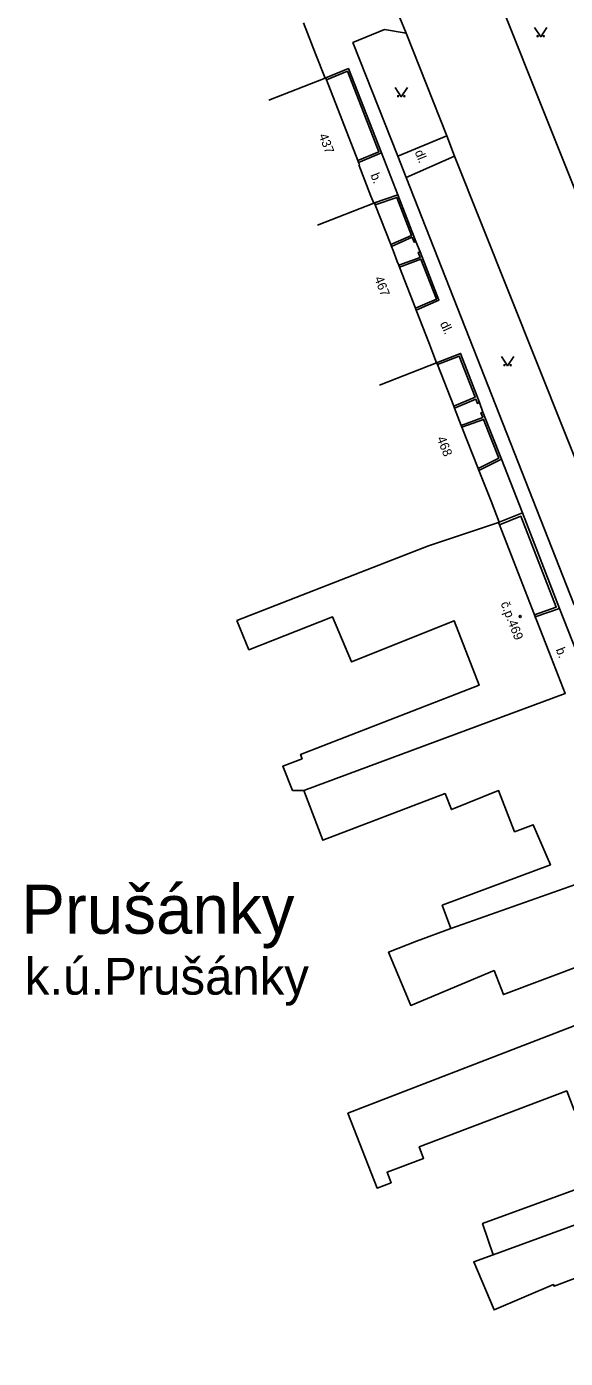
# Model space of a CAD drawing. Extents: x -577457 to -568404, y -1208466 to -1201387.
# Drawn here: x -575241.2 to -575197.2, y -1204718.3 to -1204609.6 of the extents above; entities that cross this region are included whole.
import ezdxf

# ---------------------------------------------------------------- set-up
doc = ezdxf.new("R2010")
doc.units = 0
for name, color, linetype in [('BUDOVY_MĚŘ', 7, 'Continuous'), ('BUDOVY_NEMĚŘ', 7, 'Continuous'), ('NÁZEV_K_Ú', 7, 'Continuous'), ('NÁZVY_SÍDEL_JEDNOTKY', 7, 'Continuous'), ('POMOC_POPIS', 7, 'Continuous'), ('ROZHRANÍ_PLOCH', 7, 'Continuous'), ('ZN_BUDOV', 7, 'Continuous'), ('ZN_DOPLŇKOVÉ', 7, 'Continuous'), ('ZN_KULTUR', 7, 'Continuous'), ('Č_POPIS_ORIENT', 7, 'Continuous')]:
    doc.layers.add(name, color=color, linetype=linetype)

msp = doc.modelspace()

# ---------------------------------------------------------------- linework, layer by layer
at = {"layer": 'BUDOVY_MĚŘ'}
for points in [[(-575216.86, -1204613.77), (-575217.64, -1204611.76)], [(-575216.86, -1204613.77), (-575221.45, -1204615.55)], [(-575216.79, -1204613.74), (-575216.86, -1204613.77)], [(-575216.73, -1204613.89), (-575216.79, -1204613.74)], [(-575214.18, -1204620.49), (-575216.73, -1204613.89)], [(-575214.12, -1204620.64), (-575214.18, -1204620.49)], [(-575214.11, -1204620.83), (-575214.05, -1204620.81), (-575214.12, -1204620.64)], [(-575212.88, -1204623.97), (-575213.11, -1204623.4)], [(-575212.88, -1204623.97), (-575217.49, -1204625.76)], [(-575212.82, -1204623.95), (-575212.88, -1204623.97)], [(-575212.76, -1204624.1), (-575212.82, -1204623.95)], [(-575211.5, -1204627.35), (-575212.76, -1204624.1)], [(-575211.44, -1204627.5), (-575211.5, -1204627.35)], [(-575211.31, -1204627.83), (-575211.44, -1204627.5)], [(-575210.85, -1204629.03), (-575210.97, -1204628.72)], [(-575210.79, -1204629.18), (-575210.85, -1204629.03)], [(-575209.48, -1204632.55), (-575210.79, -1204629.18)], [(-575209.42, -1204632.7), (-575209.48, -1204632.55)], [(-575209.37, -1204632.83), (-575209.42, -1204632.7)], [(-575207.75, -1204637), (-575208.4, -1204635.33)], [(-575212.41, -1204638.82), (-575207.75, -1204637)], [(-575207.69, -1204637.15), (-575207.75, -1204637)], [(-575206.36, -1204640.55), (-575207.69, -1204637.15)], [(-575206.3, -1204640.71), (-575206.36, -1204640.55)], [(-575205.75, -1204642.11), (-575206.3, -1204640.71)], [(-575205.69, -1204642.26), (-575205.75, -1204642.11)], [(-575204.37, -1204645.62), (-575205.69, -1204642.26)], [(-575204.31, -1204645.78), (-575204.37, -1204645.62)], [(-575204.28, -1204645.86), (-575204.31, -1204645.78)], [(-575202.64, -1204650.02), (-575203.31, -1204648.31)], [(-575202.7, -1204650.04), (-575202.64, -1204650.02)], [(-575202.7, -1204650.04), (-575202.63, -1204650.23)], [(-575202.63, -1204650.23), (-575199.77, -1204657.57)], [(-575199.77, -1204657.57), (-575199.7, -1204657.75)], [(-575199.7, -1204657.75), (-575199.58, -1204658.06)], [(-575198.6, -1204660.57), (-575197.27, -1204663.99)], [(-575197.22, -1204663.97), (-575197.27, -1204663.99)]]:
    msp.add_lwpolyline(points, dxfattribs=at)
at = {"layer": 'BUDOVY_NEMĚŘ'}
for points in [[(-575208.42, -1204651.94), (-575202.7, -1204650.04)], [(-575211.36, -1204653.09), (-575208.42, -1204651.94)], [(-575224.06, -1204658.03), (-575211.36, -1204653.09)], [(-575218.58, -1204671.91), (-575219.51, -1204671.91), (-575220.31, -1204669.94), (-575218.73, -1204669.33), (-575218.86, -1204668.98), (-575204.29, -1204663.33), (-575206.31, -1204658.06), (-575214.7, -1204661.42), (-575216.24, -1204657.75), (-575223.07, -1204660.43), (-575224.06, -1204658.03)], [(-575218.58, -1204671.91), (-575197.27, -1204663.99)], [(-575206.59, -1204683.18), (-575207.29, -1204681.29), (-575198.47, -1204678), (-575199.86, -1204674.72), (-575201.39, -1204675.29), (-575202.7, -1204671.93), (-575206.54, -1204673.48), (-575207.06, -1204672.18), (-575217.03, -1204675.99), (-575218.58, -1204671.91)], [(-575206.59, -1204683.18), (-575191.79, -1204677.97)], [(-575193.78, -1204690.08), (-575195.48, -1204686.01), (-575202.3, -1204688.59), (-575203.06, -1204686.62), (-575209.86, -1204689.47), (-575211.68, -1204685.12), (-575209.39, -1204684.23), (-575206.59, -1204683.18)], [(-575203.13, -1204709.83), (-575204, -1204707.27), (-575195.35, -1204704.13), (-575195.47, -1204703.83), (-575189.31, -1204701.38), (-575190.47, -1204698.6), (-575192.04, -1204699.26), (-575193.12, -1204696.69), (-575196.53, -1204698.03), (-575197.13, -1204696.45), (-575209.17, -1204701.03), (-575208.82, -1204701.96), (-575211.8, -1204703.09), (-575211.47, -1204703.95), (-575212.61, -1204704.39), (-575214.99, -1204698.28), (-575193.78, -1204690.08)], [(-575203.13, -1204709.83), (-575182.37, -1204702.23)], [(-575185.63, -1204718.29), (-575188.67, -1204710.34), (-575194.09, -1204712.43), (-575194.62, -1204711.05), (-575198.16, -1204712.4), (-575198.21, -1204712.26), (-575203.06, -1204714.33), (-575204.72, -1204710.42), (-575203.13, -1204709.83)]]:
    msp.add_lwpolyline(points, dxfattribs=at)
at = {"layer": 'ROZHRANÍ_PLOCH'}
for points in [[(-575192.89, -1204631.84), (-575203.33, -1204605.65)], [(-575210.25, -1204610.08), (-575211.78, -1204606.3)], [(-575210.25, -1204610.08), (-575212, -1204609.79), (-575214.59, -1204610.85), (-575210.92, -1204620.14)], [(-575210.25, -1204610.08), (-575206.93, -1204618.46)], [(-575206.93, -1204618.46), (-575210.92, -1204620.14)], [(-575206.93, -1204618.46), (-575206.29, -1204620.13)], [(-575210.91, -1204623.29), (-575212.26, -1204619.86)], [(-575210.92, -1204620.14), (-575210.24, -1204621.86)], [(-575206.29, -1204620.13), (-575210.24, -1204621.86)], [(-575206.29, -1204620.13), (-575192.79, -1204653.96)], [(-575192.79, -1204653.96), (-575193.7, -1204655.62), (-575196.52, -1204656.76), (-575204.78, -1204635.79), (-575210.24, -1204621.86)], [(-575200.75, -1204649.26), (-575202.46, -1204644.88)], [(-575195.3, -1204663.22), (-575197.73, -1204657.07)]]:
    msp.add_lwpolyline(points, dxfattribs=at)
at = {"layer": 'ZN_BUDOV'}
msp.add_circle((-575200.93, -1204657.72), 0.0875, dxfattribs=at)
at = {"layer": 'ZN_DOPLŇKOVÉ'}
for points in [[(-575217.64, -1204611.76), (-575218.63, -1204609.23)], [(-575216.79, -1204613.74), (-575214.95, -1204612.98), (-575212.26, -1204619.86)], [(-575216.73, -1204613.89), (-575215.04, -1204613.19), (-575212.47, -1204619.77), (-575214.18, -1204620.49)], [(-575212.26, -1204619.86), (-575214.12, -1204620.64)], [(-575213.11, -1204623.4), (-575214.11, -1204620.83)], [(-575210.91, -1204623.29), (-575212.82, -1204623.95)], [(-575212.76, -1204624.1), (-575211, -1204623.49), (-575209.8, -1204626.6), (-575211.5, -1204627.35)], [(-575209.44, -1204627.09), (-575210.91, -1204623.29)], [(-575209.75, -1204626.75), (-575211.44, -1204627.5)], [(-575209.44, -1204627.09), (-575209.59, -1204627.14), (-575209.75, -1204626.75)], [(-575210.97, -1204628.72), (-575211.31, -1204627.83)], [(-575209.1, -1204627.93), (-575209.25, -1204627.99), (-575209.09, -1204628.39), (-575210.85, -1204629.03)], [(-575209.44, -1204627.09), (-575209.1, -1204627.93)], [(-575209.42, -1204632.7), (-575207.56, -1204631.89), (-575209.1, -1204627.93)], [(-575210.79, -1204629.18), (-575209.04, -1204628.54), (-575207.77, -1204631.81), (-575209.48, -1204632.55)], [(-575208.4, -1204635.33), (-575209.37, -1204632.83)], [(-575207.75, -1204637), (-575205.8, -1204636.23), (-575204.26, -1204640.25)], [(-575207.69, -1204637.15), (-575205.9, -1204636.45), (-575204.61, -1204639.81), (-575206.36, -1204640.55)], [(-575204.26, -1204640.25), (-575204.42, -1204640.31), (-575204.55, -1204639.97), (-575206.3, -1204640.71)], [(-575204.26, -1204640.25), (-575203.98, -1204641.02)], [(-575203.98, -1204641.02), (-575204.14, -1204641.09), (-575203.99, -1204641.46), (-575205.75, -1204642.11)], [(-575205.69, -1204642.26), (-575203.93, -1204641.62), (-575202.68, -1204644.8), (-575204.37, -1204645.62)], [(-575203.98, -1204641.02), (-575202.46, -1204644.88)], [(-575202.46, -1204644.88), (-575204.31, -1204645.78)], [(-575203.31, -1204648.31), (-575204.28, -1204645.86)], [(-575202.64, -1204650.02), (-575200.75, -1204649.26)], [(-575202.63, -1204650.23), (-575200.87, -1204649.53), (-575197.99, -1204656.95), (-575199.77, -1204657.57)], [(-575200.75, -1204649.26), (-575197.73, -1204657.07)], [(-575197.73, -1204657.07), (-575199.7, -1204657.75)], [(-575199.58, -1204658.06), (-575198.6, -1204660.57)]]:
    msp.add_lwpolyline(points, dxfattribs=at)
at = {"layer": 'ZN_KULTUR'}
for points in [[(-575199.75, -1204609.63), (-575199.25, -1204610.38), (-575198.75, -1204609.63)], [(-575211.14, -1204614.53), (-575210.64, -1204615.28), (-575210.14, -1204614.53)], [(-575202.46, -1204636.49), (-575201.96, -1204637.24), (-575201.46, -1204636.49)]]:
    msp.add_lwpolyline(points, dxfattribs=at)
for centre in [(-575199.5, -1204610.33), (-575199, -1204610.33), (-575210.89, -1204615.23), (-575210.39, -1204615.23), (-575202.21, -1204637.19), (-575201.71, -1204637.19)]:
    msp.add_circle(centre, 0.05, dxfattribs=at)

# ---------------------------------------------------------------- texts
at = {"layer": 'NÁZEV_K_Ú'}
msp.add_text('k.ú.Prušánky', height=3, dxfattribs=at).set_placement((-575241.37, -1204688.59))
at = {"layer": 'NÁZVY_SÍDEL_JEDNOTKY'}
msp.add_text('Prušánky', height=4, dxfattribs=at).set_placement((-575241.66, -1204683.62))
at = {"layer": 'POMOC_POPIS'}
for s, rotation, p in [('dl.', 291.41, (-575209.55, -1204619.78)), ('b.', 291.41, (-575213.17, -1204621.66)), ('dl.', 295.26, (-575207.5, -1204633.8)), ('b.', 291.26, (-575198.04, -1204660.41))]:
    msp.add_text(s, height=0.75, rotation=rotation, dxfattribs=at).set_placement(p)
at = {"layer": 'Č_POPIS_ORIENT'}
for s, rotation, p in [('437', 291.19, (-575217.39, -1204618.44)), ('467', 291.25, (-575212.85, -1204630.1)), ('468', 291.42, (-575207.75, -1204643.17)), ('č.p.469', 291.26, (-575202.54, -1204656.65))]:
    msp.add_text(s, height=0.75, rotation=rotation, dxfattribs=at).set_placement(p)

doc.saveas('drawing.dxf')
